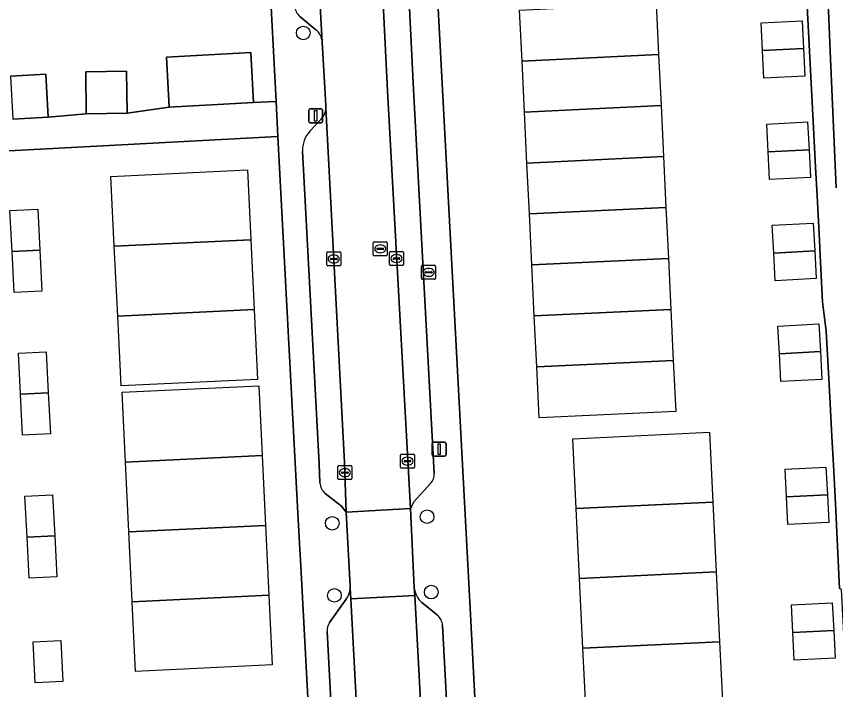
# Model space of a CAD drawing. Extents: x 158086 to 159499, y 382904 to 383981.
# Drawn here: x 158859.6 to 158918.1, y 383569.1 to 383617.2 of the extents above; entities that cross this region are included whole.
import ezdxf

# ---------------------------------------------------------------- set-up
doc = ezdxf.new("R2010")
doc.units = 0
for name, color, linetype in [('IMGEO_Boom', 7, 'Continuous'), ('IMGEO_Brandkraan', 7, 'Continuous'), ('IMGEO_Erf', 7, 'Continuous'), ('IMGEO_Kolk', 7, 'Continuous'), ('IMGEO_Lichtmast', 7, 'Continuous'), ('IMGEO_Pand', 7, 'Continuous'), ('IMGEO_Pand_vergunning_verleend', 7, 'Continuous'), ('IMGEO_Parkeervlak_open', 7, 'Continuous'), ('IMGEO_Rijbaan_lokaal_open', 7, 'Continuous'), ('IMGEO_Rioolput', 7, 'Continuous'), ('IMGEO_Voetpad_open', 7, 'Continuous')]:
    doc.layers.add(name, color=color, linetype=linetype)

msp = doc.modelspace()

# ---------------------------------------------------------------- linework, layer by layer
at = {"layer": 'IMGEO_Boom'}
for centre in [(158880.066, 383616.022), (158888.907, 383581.477), (158882.132, 383581.002), (158882.285, 383575.859), (158889.203, 383576.095)]:
    msp.add_circle(centre, 0.489, dxfattribs=at)
at = {"layer": 'IMGEO_Brandkraan'}
for p, q in [((158888.519, 383598.503), (158888.519, 383599.355)), ((158888.594, 383599.429), (158889.446, 383599.429)), ((158889.007, 383599.209), (158889.032, 383599.209)), ((158889.52, 383599.355), (158889.52, 383598.503)), ((158888.778, 383598.923), (158888.778, 383598.935)), ((158889.216, 383598.886), (158888.818, 383598.886)), ((158888.821, 383598.972), (158889.219, 383598.972)), ((158889.03, 383598.649), (158889.005, 383598.649)), ((158889.262, 383598.935), (158889.262, 383598.923)), ((158889.446, 383598.429), (158888.594, 383598.429))]:
    msp.add_line(p, q, dxfattribs=at)
for points in [[(158888.519, 383598.503), (158888.519, 383599.355)], [(158888.594, 383599.429), (158889.446, 383599.429)], [(158889.52, 383599.355), (158889.52, 383598.503)], [(158889.446, 383598.429), (158888.594, 383598.429)]]:
    msp.add_lwpolyline(points, dxfattribs=at)
for centre, radius, start, end in [((158888.596, 383599.353), 0.0765, 91.55205, 178.44795), ((158888.596, 383599.353), 0.0765, 91.55205, 178.44795), ((158889.444, 383599.353), 0.0765, 1.55205, 88.44795), ((158889.444, 383599.353), 0.0765, 1.55205, 88.44795), ((158888.596, 383598.505), 0.0765, 181.55205, 268.44795), ((158888.596, 383598.505), 0.0765, 181.55205, 268.44795), ((158888.818, 383598.932), 0.0403, 85.87752, 175.75265), ((158888.815, 383598.922), 0.0366, 178.93798, 274.71019), ((158889.219, 383598.929), 0.043, 264.86636, 352.45326), ((158889.223, 383598.934), 0.0386, 1.73085, 96.63898), ((158889.444, 383598.505), 0.0765, 271.55205, 358.44795), ((158889.444, 383598.505), 0.0765, 271.55205, 358.44795)]:
    msp.add_arc(centre, radius, start, end, dxfattribs=at)
for centre, major_axis, ratio, start_param, end_param in [((158889.006, 383598.929), (-0.387, 0.002), 0.722429, 4.712389, 7.853982), ((158889.031, 383598.929), (-0.39, 0.002), 0.717154, 1.570796, 4.712389)]:
    msp.add_ellipse(centre, major_axis=major_axis, ratio=ratio, start_param=start_param, end_param=end_param, dxfattribs=at)
at = {"layer": 'IMGEO_Erf'}
for points in [[(158919.597, 383652.499), (158888.293, 383644.38), (158889.594, 383619.86), (158894.861, 383620.14), (158894.145, 383622.826), (158896.784, 383623.529), (158897.485, 383620.897), (158901.063, 383621.745), (158903.503, 383622.386), (158902.685, 383625.542), (158907.706, 383626.862), (158908.535, 383623.708), (158910.839, 383624.313), (158910.137, 383626.981), (158912.136, 383627.506), (158914.508, 383628.13), (158915.21, 383625.461), (158916.717, 383625.857), (158917.196, 383625.983), (158917.53, 383618.796), (158917.719, 383614.717), (158918.129, 383604.971)], [(158859.155, 383612.945), (158861.66, 383613.083), (158861.829, 383610.01), (158864.56, 383610.255), (158864.518, 383613.244), (158867.445, 383613.285), (158867.487, 383610.296), (158870.489, 383610.73), (158870.299, 383614.304), (158876.321, 383614.623), (158876.51, 383611.049), (158878.123, 383611.135), (158876.622, 383639.431)], [(158918.917, 383568.544), (158918.767, 383571.374), (158918.651, 383573.563), (158918.507, 383576.275), (158918.372, 383576.339), (158918.087, 383582.395), (158917.94, 383585.152), (158917.831, 383587.214), (158917.682, 383590.008), (158917.565, 383592.207), (158917.43, 383594.736), (158917.171, 383596.818), (158917.02, 383599.653), (158916.913, 383601.671), (158916.768, 383604.38), (158916.659, 383606.44), (158916.51, 383609.242), (158915.79, 383623.446), (158906.386, 383621.029), (158894.698, 383618.025), (158889.705, 383617.76), (158891.907, 383576.278), (158891.977, 383574.95), (158893.141, 383553.024)], [(158889.313, 383402.728), (158888.966, 383409.167), (158886.228, 383459.447), (158886.122, 383461.402), (158884.02, 383500), (158883.907, 383502.126), (158883.815, 383503.876), (158883.807, 383504.022), (158883.706, 383505.925), (158882.148, 383535.285), (158882.058, 383536.986), (158881.95, 383539.012), (158879.885, 383577.94), (158879.799, 383579.552), (158879.684, 383581.716), (158878.256, 383608.628), (158852.301, 383607.25)]]:
    msp.add_lwpolyline(points, dxfattribs=at)
at = {"layer": 'IMGEO_Kolk'}
for p, q in [((158881.739, 383599.457), (158881.739, 383600.309)), ((158881.814, 383600.383), (158882.666, 383600.383)), ((158882.74, 383600.309), (158882.74, 383599.457)), ((158886.226, 383599.487), (158886.226, 383600.339)), ((158886.301, 383600.413), (158887.153, 383600.413)), ((158887.227, 383600.339), (158887.227, 383599.487)), ((158881.998, 383599.877), (158881.998, 383599.889)), ((158882.436, 383599.84), (158882.038, 383599.84)), ((158882.041, 383599.926), (158882.439, 383599.926)), ((158882.227, 383600.163), (158882.252, 383600.163)), ((158882.482, 383599.889), (158882.482, 383599.877)), ((158886.485, 383599.907), (158886.485, 383599.919)), ((158886.923, 383599.87), (158886.525, 383599.87)), ((158886.528, 383599.956), (158886.926, 383599.956)), ((158886.714, 383600.193), (158886.739, 383600.193)), ((158886.969, 383599.919), (158886.969, 383599.907)), ((158882.666, 383599.383), (158881.814, 383599.383)), ((158882.25, 383599.603), (158882.225, 383599.603)), ((158887.153, 383599.413), (158886.301, 383599.413)), ((158886.737, 383599.633), (158886.712, 383599.633)), ((158887.009, 383585.017), (158887.009, 383585.869)), ((158887.084, 383585.943), (158887.936, 383585.943)), ((158887.497, 383585.723), (158887.522, 383585.723)), ((158888.01, 383585.869), (158888.01, 383585.017)), ((158882.536, 383584.198), (158882.536, 383585.05)), ((158882.611, 383585.124), (158883.463, 383585.124)), ((158883.537, 383585.05), (158883.537, 383584.198)), ((158887.268, 383585.437), (158887.268, 383585.449)), ((158887.706, 383585.4), (158887.308, 383585.4)), ((158887.311, 383585.486), (158887.709, 383585.486)), ((158887.52, 383585.163), (158887.495, 383585.163)), ((158887.752, 383585.449), (158887.752, 383585.437)), ((158882.795, 383584.618), (158882.795, 383584.63)), ((158883.233, 383584.581), (158882.835, 383584.581)), ((158882.838, 383584.667), (158883.236, 383584.667)), ((158883.024, 383584.904), (158883.049, 383584.904)), ((158883.279, 383584.63), (158883.279, 383584.618)), ((158887.936, 383584.943), (158887.084, 383584.943)), ((158883.463, 383584.124), (158882.611, 383584.124)), ((158883.047, 383584.344), (158883.022, 383584.344))]:
    msp.add_line(p, q, dxfattribs=at)
for points in [[(158881.739, 383599.457), (158881.739, 383600.309)], [(158881.814, 383600.383), (158882.666, 383600.383)], [(158882.74, 383600.309), (158882.74, 383599.457)], [(158886.226, 383599.487), (158886.226, 383600.339)], [(158886.301, 383600.413), (158887.153, 383600.413)], [(158887.227, 383600.339), (158887.227, 383599.487)], [(158882.666, 383599.383), (158881.814, 383599.383)], [(158887.153, 383599.413), (158886.301, 383599.413)], [(158887.009, 383585.017), (158887.009, 383585.869)], [(158887.084, 383585.943), (158887.936, 383585.943)], [(158888.01, 383585.869), (158888.01, 383585.017)], [(158882.536, 383584.198), (158882.536, 383585.05)], [(158882.611, 383585.124), (158883.463, 383585.124)], [(158883.537, 383585.05), (158883.537, 383584.198)], [(158887.936, 383584.943), (158887.084, 383584.943)], [(158883.463, 383584.124), (158882.611, 383584.124)]]:
    msp.add_lwpolyline(points, dxfattribs=at)
for centre, radius, start, end in [((158881.816, 383600.307), 0.0765, 91.55205, 178.44795), ((158881.816, 383600.307), 0.0765, 91.55205, 178.44795), ((158882.664, 383600.307), 0.0765, 1.55205, 88.44795), ((158882.664, 383600.307), 0.0765, 1.55205, 88.44795), ((158886.303, 383600.337), 0.0765, 91.55205, 178.44795), ((158886.303, 383600.337), 0.0765, 91.55205, 178.44795), ((158887.151, 383600.337), 0.0765, 1.55205, 88.44795), ((158887.151, 383600.337), 0.0765, 1.55205, 88.44795), ((158882.038, 383599.886), 0.0403, 85.87752, 175.75265), ((158882.035, 383599.876), 0.0366, 178.93798, 274.71019), ((158882.439, 383599.883), 0.043, 264.86636, 352.45326), ((158882.443, 383599.888), 0.0386, 1.73085, 96.63898), ((158886.525, 383599.916), 0.0403, 85.87752, 175.75265), ((158886.522, 383599.906), 0.0366, 178.93798, 274.71019), ((158886.926, 383599.913), 0.043, 264.86636, 352.45326), ((158886.93, 383599.918), 0.0386, 1.73085, 96.63898), ((158881.816, 383599.459), 0.0765, 181.55205, 268.44795), ((158881.816, 383599.459), 0.0765, 181.55205, 268.44795), ((158882.664, 383599.459), 0.0765, 271.55205, 358.44795), ((158882.664, 383599.459), 0.0765, 271.55205, 358.44795), ((158886.303, 383599.489), 0.0765, 181.55205, 268.44795), ((158886.303, 383599.489), 0.0765, 181.55205, 268.44795), ((158887.151, 383599.489), 0.0765, 271.55205, 358.44795), ((158887.151, 383599.489), 0.0765, 271.55205, 358.44795), ((158887.086, 383585.867), 0.0765, 91.55205, 178.44795), ((158887.086, 383585.867), 0.0765, 91.55205, 178.44795), ((158887.934, 383585.867), 0.0765, 1.55205, 88.44795), ((158887.934, 383585.867), 0.0765, 1.55205, 88.44795), ((158882.613, 383585.048), 0.0765, 91.55205, 178.44795), ((158882.613, 383585.048), 0.0765, 91.55205, 178.44795), ((158883.461, 383585.048), 0.0765, 1.55205, 88.44795), ((158883.461, 383585.048), 0.0765, 1.55205, 88.44795), ((158887.086, 383585.019), 0.0765, 181.55205, 268.44795), ((158887.086, 383585.019), 0.0765, 181.55205, 268.44795), ((158887.308, 383585.446), 0.0403, 85.87752, 175.75265), ((158887.305, 383585.436), 0.0366, 178.93798, 274.71019), ((158887.709, 383585.443), 0.043, 264.86636, 352.45326), ((158887.713, 383585.448), 0.0386, 1.73085, 96.63898), ((158887.934, 383585.019), 0.0765, 271.55205, 358.44795), ((158887.934, 383585.019), 0.0765, 271.55205, 358.44795), ((158882.835, 383584.627), 0.0403, 85.87752, 175.75265), ((158882.832, 383584.617), 0.0366, 178.93798, 274.71019), ((158883.236, 383584.624), 0.043, 264.86636, 352.45326), ((158883.24, 383584.629), 0.0386, 1.73085, 96.63898), ((158882.613, 383584.2), 0.0765, 181.55205, 268.44795), ((158882.613, 383584.2), 0.0765, 181.55205, 268.44795), ((158883.461, 383584.2), 0.0765, 271.55205, 358.44795), ((158883.461, 383584.2), 0.0765, 271.55205, 358.44795)]:
    msp.add_arc(centre, radius, start, end, dxfattribs=at)
for centre, major_axis, ratio, start_param, end_param in [((158882.226, 383599.883), (-0.387, 0.002), 0.722429, 4.712389, 7.853982), ((158882.251, 383599.883), (-0.39, 0.002), 0.717154, 1.570796, 4.712389), ((158886.713, 383599.913), (-0.387, 0.002), 0.722429, 4.712389, 7.853982), ((158886.738, 383599.913), (-0.39, 0.002), 0.717154, 1.570796, 4.712389), ((158887.496, 383585.443), (-0.387, 0.002), 0.722429, 4.712389, 7.853982), ((158887.521, 383585.443), (-0.39, 0.002), 0.717154, 1.570796, 4.712389), ((158883.023, 383584.624), (-0.387, 0.002), 0.722429, 4.712389, 7.853982), ((158883.048, 383584.624), (-0.39, 0.002), 0.717154, 1.570796, 4.712389)]:
    msp.add_ellipse(centre, major_axis=major_axis, ratio=ratio, start_param=start_param, end_param=end_param, dxfattribs=at)
at = {"layer": 'IMGEO_Lichtmast'}
for p, q in [((158880.452, 383609.7), (158880.452, 383610.5)), ((158880.452, 383610.5), (158880.452, 383609.7)), ((158880.552, 383610.6), (158881.342, 383610.6)), ((158881.342, 383610.6), (158880.552, 383610.6)), ((158881.442, 383610.5), (158881.442, 383609.7)), ((158881.442, 383609.7), (158881.442, 383610.5)), ((158881.342, 383609.6), (158880.552, 383609.6)), ((158880.552, 383609.6), (158881.342, 383609.6)), ((158889.374, 383586.799), (158890.164, 383586.799)), ((158890.164, 383586.799), (158889.374, 383586.799)), ((158889.274, 383585.899), (158889.274, 383586.699)), ((158889.274, 383586.699), (158889.274, 383585.899)), ((158890.264, 383586.699), (158890.264, 383585.899)), ((158890.264, 383585.899), (158890.264, 383586.699)), ((158890.164, 383585.799), (158889.374, 383585.799)), ((158889.374, 383585.799), (158890.164, 383585.799))]:
    msp.add_line(p, q, dxfattribs=at)
for points in [[(158880.872, 383610.475), (158881.022, 383610.475), (158881.022, 383609.725), (158880.872, 383609.725), (158880.872, 383610.475)], [(158889.694, 383586.674), (158889.844, 383586.674), (158889.844, 383585.924), (158889.694, 383585.924), (158889.694, 383586.674)]]:
    msp.add_lwpolyline(points, dxfattribs=at)
for centre, start, end in [((158880.552, 383610.5), 90, 180), ((158880.552, 383610.5), 90, 180), ((158881.342, 383610.5), 0, 90), ((158881.342, 383610.5), 360, 90), ((158880.552, 383609.7), 180, 270), ((158880.552, 383609.7), 180, 270), ((158881.342, 383609.7), 270, 0), ((158881.342, 383609.7), 270, 0), ((158889.374, 383586.699), 90, 180), ((158889.374, 383586.699), 90, 180), ((158890.164, 383586.699), 0, 90), ((158890.164, 383586.699), 360, 90), ((158889.374, 383585.899), 180, 270), ((158889.374, 383585.899), 180, 270), ((158890.164, 383585.899), 270, 0), ((158890.164, 383585.899), 270, 0)]:
    msp.add_arc(centre, 0.1, start, end, dxfattribs=at)
at = {"layer": 'IMGEO_Pand'}
for points in [[(158870.489, 383610.73), (158876.51, 383611.049), (158876.321, 383614.623), (158870.299, 383614.304)], [(158864.56, 383610.255), (158867.487, 383610.296), (158867.445, 383613.285), (158864.518, 383613.244)], [(158859.325, 383609.872), (158861.829, 383610.01), (158861.66, 383613.083), (158859.155, 383612.945)]]:
    msp.add_lwpolyline(points, close=True, dxfattribs=at)
at = {"layer": 'IMGEO_Pand_vergunning_verleend'}
for points in [[(158895.519, 383617.658), (158905.277, 383618.125), (158905.451, 383614.484), (158895.693, 383614.017)], [(158912.771, 383616.744), (158915.699, 383616.893), (158915.799, 383614.913), (158912.872, 383614.764)], [(158912.872, 383614.764), (158915.799, 383614.913), (158915.9, 383612.933), (158912.973, 383612.785)], [(158895.693, 383614.017), (158905.451, 383614.484), (158905.625, 383610.843), (158895.867, 383610.376)], [(158895.867, 383610.376), (158905.625, 383610.843), (158905.8, 383607.202), (158896.042, 383606.735)], [(158913.171, 383609.516), (158916.099, 383609.665), (158916.199, 383607.685), (158913.272, 383607.536)], [(158913.272, 383607.536), (158916.199, 383607.685), (158916.3, 383605.705), (158913.373, 383605.556)], [(158896.042, 383606.735), (158905.8, 383607.202), (158905.974, 383603.561), (158896.216, 383603.094)], [(158866.326, 383605.779), (158876.084, 383606.245), (158876.323, 383601.258), (158866.565, 383600.791)], [(158859.111, 383603.34), (158861.091, 383603.441), (158861.24, 383600.513), (158859.26, 383600.412)], [(158896.216, 383603.094), (158905.974, 383603.561), (158906.148, 383599.92), (158896.39, 383599.453)], [(158913.575, 383602.286), (158916.502, 383602.435), (158916.603, 383600.456), (158913.676, 383600.307)], [(158866.565, 383600.791), (158876.323, 383601.258), (158876.561, 383596.271), (158866.804, 383595.804)], [(158859.26, 383600.412), (158861.24, 383600.513), (158861.389, 383597.586), (158859.409, 383597.485)], [(158913.676, 383600.307), (158916.603, 383600.456), (158916.704, 383598.476), (158913.776, 383598.327)], [(158896.39, 383599.453), (158906.148, 383599.92), (158906.322, 383596.279), (158896.564, 383595.812)], [(158866.804, 383595.804), (158876.561, 383596.271), (158876.8, 383591.284), (158867.042, 383590.817)], [(158896.564, 383595.812), (158906.322, 383596.279), (158906.496, 383592.638), (158896.739, 383592.171)], [(158913.98, 383595.094), (158916.908, 383595.243), (158917.008, 383593.263), (158914.081, 383593.114)], [(158859.716, 383593.145), (158861.696, 383593.246), (158861.845, 383590.318), (158859.865, 383590.217)], [(158914.081, 383593.114), (158917.008, 383593.263), (158917.109, 383591.283), (158914.182, 383591.134)], [(158896.739, 383592.171), (158906.496, 383592.638), (158906.671, 383588.997), (158896.913, 383588.53)], [(158859.865, 383590.217), (158861.845, 383590.318), (158861.994, 383587.39), (158860.014, 383587.29)], [(158867.132, 383590.366), (158876.89, 383590.833), (158877.128, 383585.845), (158867.37, 383585.379)], [(158899.33, 383587.039), (158909.088, 383587.505), (158909.327, 383582.518), (158899.569, 383582.051)], [(158867.37, 383585.379), (158877.128, 383585.845), (158877.367, 383580.858), (158867.609, 383580.391)], [(158914.482, 383584.869), (158917.409, 383585.018), (158917.51, 383583.038), (158914.582, 383582.889)], [(158860.178, 383582.933), (158862.158, 383583.033), (158862.307, 383580.106), (158860.327, 383580.005)], [(158914.582, 383582.889), (158917.51, 383583.038), (158917.611, 383581.058), (158914.683, 383580.91)], [(158899.569, 383582.051), (158909.327, 383582.518), (158909.565, 383577.531), (158899.808, 383577.064)], [(158867.609, 383580.391), (158877.367, 383580.858), (158877.605, 383575.871), (158867.848, 383575.404)], [(158860.327, 383580.005), (158862.307, 383580.106), (158862.456, 383577.178), (158860.476, 383577.078)], [(158899.808, 383577.064), (158909.565, 383577.531), (158909.804, 383572.544), (158900.046, 383572.077)], [(158867.848, 383575.404), (158877.605, 383575.871), (158877.844, 383570.884), (158868.086, 383570.417)], [(158914.935, 383575.182), (158917.862, 383575.331), (158917.963, 383573.351), (158915.036, 383573.202)], [(158915.036, 383573.202), (158917.963, 383573.351), (158918.064, 383571.371), (158915.136, 383571.223)], [(158860.765, 383572.535), (158862.745, 383572.636), (158862.893, 383569.709), (158860.914, 383569.608)], [(158900.046, 383572.077), (158909.804, 383572.544), (158910.027, 383567.876), (158900.269, 383567.409)]]:
    msp.add_lwpolyline(points, close=True, dxfattribs=at)
at = {"layer": 'IMGEO_Parkeervlak_open'}
for points in [[(158884.64, 383641.23), (158886.077, 383611.892), (158887.721, 383582.049), (158887.969, 383582.539), (158889.163, 383583.836)], [(158881.418, 383615.365), (158880.994, 383623.124), (158880.14, 383638.165)], [(158889.426, 383584.568), (158887.941, 383611.988), (158886.663, 383638.078)], [(158879.818, 383617.207), (158880.967, 383616.256)], [(158881.638, 383583.14), (158882.798, 383582.239), (158883.126, 383581.802), (158883.006, 383585.34), (158881.675, 383610.667)], [(158881.346, 383609.87), (158880.529, 383609.001)], [(158880.016, 383607.585), (158881.189, 383585.25), (158881.253, 383583.883)], [(158887.25, 383505.925), (158887.22, 383506.46), (158885.399, 383539.295), (158883.456, 383575.61), (158883.417, 383576.338)], [(158887.998, 383576.415), (158888.028, 383575.857), (158889.953, 383540.056), (158891.68, 383506.699), (158891.712, 383506.084)], [(158883.137, 383575.581), (158881.948, 383573.913)], [(158889.649, 383574.432), (158888.545, 383575.337)], [(158893.435, 383508.904), (158891.817, 383540.154), (158890.013, 383573.712)], [(158881.764, 383573.28), (158883.583, 383539.196), (158885.281, 383508.569)]]:
    msp.add_lwpolyline(points, dxfattribs=at)
for centre, radius, start, end in [((158880.449, 383617.974), 0.993, 182.94731, 230.56625), ((158880.155, 383615.285), 1.266, 3.61605, 50.07854), ((158880.468, 383610.699), 1.208, 316.65307, 358.48546), ((158881.9, 383607.704), 1.887, 136.5703, 183.6), ((158888.434, 383584.511), 0.994, 317.20391, 3.27041), ((158882.25, 383583.928), 0.998, 182.61229, 232.17134), ((158881.843, 383576.49), 1.581, 324.91231, 354.49073), ((158889.609, 383576.555), 1.618, 184.96183, 228.84657), ((158882.757, 383573.334), 0.995, 144.44578, 183.13811), ((158889.019, 383573.662), 0.995, 2.90674, 50.73153)]:
    msp.add_arc(centre, radius, start, end, dxfattribs=at)
at = {"layer": 'IMGEO_Rijbaan_lokaal_open'}
msp.add_lwpolyline([(158880.127, 383638.56), (158880.14, 383638.165), (158880.994, 383623.124), (158881.418, 383615.365), (158881.665, 383610.857), (158881.675, 383610.667), (158883.006, 383585.34), (158883.126, 383581.802), (158887.721, 383582.049), (158886.077, 383611.892), (158884.64, 383641.23), (158884.625, 383641.543)], dxfattribs=at)
for points in [[(158888.028, 383575.857), (158887.998, 383576.415), (158887.721, 383582.049), (158883.126, 383581.802), (158883.413, 383576.521), (158883.417, 383576.338), (158883.456, 383575.61)], [(158888.028, 383575.857), (158883.456, 383575.61), (158885.399, 383539.295), (158887.22, 383506.46), (158891.68, 383506.699), (158889.953, 383540.056)]]:
    msp.add_lwpolyline(points, close=True, dxfattribs=at)
at = {"layer": 'IMGEO_Rioolput'}
for p, q in [((158885.065, 383600.177), (158885.065, 383601.029)), ((158885.14, 383601.103), (158885.992, 383601.103)), ((158885.553, 383600.883), (158885.578, 383600.883)), ((158886.066, 383601.029), (158886.066, 383600.177)), ((158885.324, 383600.597), (158885.324, 383600.609)), ((158885.762, 383600.56), (158885.364, 383600.56)), ((158885.367, 383600.646), (158885.765, 383600.646)), ((158885.576, 383600.323), (158885.551, 383600.323)), ((158885.808, 383600.609), (158885.808, 383600.597)), ((158885.992, 383600.103), (158885.14, 383600.103))]:
    msp.add_line(p, q, dxfattribs=at)
for points in [[(158885.065, 383600.177), (158885.065, 383601.029)], [(158885.14, 383601.103), (158885.992, 383601.103)], [(158886.066, 383601.029), (158886.066, 383600.177)], [(158885.992, 383600.103), (158885.14, 383600.103)]]:
    msp.add_lwpolyline(points, dxfattribs=at)
for centre, radius, start, end in [((158885.142, 383601.027), 0.0765, 91.55205, 178.44795), ((158885.142, 383601.027), 0.0765, 91.55205, 178.44795), ((158885.99, 383601.027), 0.0765, 1.55205, 88.44795), ((158885.99, 383601.027), 0.0765, 1.55205, 88.44795), ((158885.364, 383600.606), 0.0403, 85.87752, 175.75265), ((158885.361, 383600.596), 0.0366, 178.93798, 274.71019), ((158885.765, 383600.603), 0.043, 264.86636, 352.45326), ((158885.769, 383600.608), 0.0386, 1.73085, 96.63898), ((158885.142, 383600.179), 0.0765, 181.55205, 268.44795), ((158885.142, 383600.179), 0.0765, 181.55205, 268.44795), ((158885.99, 383600.179), 0.0765, 271.55205, 358.44795), ((158885.99, 383600.179), 0.0765, 271.55205, 358.44795)]:
    msp.add_arc(centre, radius, start, end, dxfattribs=at)
for centre, major_axis, ratio, start_param, end_param in [((158885.552, 383600.603), (-0.387, 0.002), 0.722429, 4.712389, 7.853982), ((158885.577, 383600.603), (-0.39, 0.002), 0.717154, 1.570796, 4.712389)]:
    msp.add_ellipse(centre, major_axis=major_axis, ratio=ratio, start_param=start_param, end_param=end_param, dxfattribs=at)
at = {"layer": 'IMGEO_Voetpad_open'}
for points in [[(158901.056, 383400.874), (158900.97, 383402.538), (158898.201, 383456.346), (158898.118, 383457.958), (158896.02, 383498.745), (158895.992, 383499.286), (158895.955, 383500), (158895.951, 383500.075), (158895.929, 383500.485), (158893.243, 383551.098), (158893.141, 383553.024), (158891.977, 383574.95), (158891.907, 383576.278), (158889.705, 383617.76), (158889.594, 383619.86), (158888.293, 383644.38), (158885.014, 383644.62)], [(158877.922, 383642.744), (158874.52, 383640.834), (158876.622, 383639.431), (158878.123, 383611.135), (158878.256, 383608.628), (158879.684, 383581.716), (158879.799, 383579.552), (158879.885, 383577.94), (158881.95, 383539.012), (158882.058, 383536.986), (158882.148, 383535.285), (158883.706, 383505.925), (158883.807, 383504.022), (158883.815, 383503.876), (158883.907, 383502.126), (158884.02, 383500), (158886.122, 383461.402), (158886.228, 383459.447), (158888.966, 383409.167), (158889.313, 383402.728)], [(158886.663, 383638.078), (158887.941, 383611.988), (158889.426, 383584.568)], [(158915.79, 383623.446), (158916.51, 383609.242), (158916.659, 383606.44), (158916.768, 383604.38), (158916.913, 383601.671), (158917.02, 383599.653), (158917.171, 383596.818), (158917.43, 383594.736), (158917.565, 383592.207), (158917.682, 383590.008), (158917.831, 383587.214), (158917.94, 383585.152), (158918.087, 383582.395), (158918.372, 383576.339)], [(158918.129, 383604.971), (158917.719, 383614.717), (158917.53, 383618.796)], [(158880.967, 383616.256), (158879.818, 383617.207)], [(158881.675, 383610.667), (158881.665, 383610.857), (158881.418, 383615.365)], [(158852.301, 383607.25), (158878.256, 383608.628), (158878.123, 383611.135), (158876.51, 383611.049), (158870.489, 383610.73), (158867.487, 383610.296), (158864.56, 383610.255), (158861.829, 383610.01), (158859.325, 383609.872)], [(158880.529, 383609.001), (158881.346, 383609.87)], [(158881.253, 383583.883), (158881.189, 383585.25), (158880.016, 383607.585)], [(158889.163, 383583.836), (158887.969, 383582.539), (158887.721, 383582.049), (158887.998, 383576.415)], [(158883.126, 383581.802), (158882.798, 383582.239), (158881.638, 383583.14)], [(158883.417, 383576.338), (158883.413, 383576.521), (158883.126, 383581.802)], [(158881.948, 383573.913), (158883.137, 383575.581)], [(158888.545, 383575.337), (158889.649, 383574.432)], [(158890.013, 383573.712), (158891.817, 383540.154), (158893.435, 383508.904)], [(158885.281, 383508.569), (158883.583, 383539.196), (158881.764, 383573.28)]]:
    msp.add_lwpolyline(points, dxfattribs=at)
for centre, radius, start, end in [((158880.449, 383617.974), 0.993, 182.94731, 230.56625), ((158880.155, 383615.285), 1.266, 3.61605, 50.07854), ((158880.468, 383610.699), 1.208, 316.65307, 358.48546), ((158881.9, 383607.704), 1.887, 136.5703, 183.6), ((158888.434, 383584.511), 0.994, 317.20391, 3.27041), ((158882.25, 383583.928), 0.998, 182.61229, 232.17134), ((158881.843, 383576.49), 1.581, 324.91231, 354.49073), ((158889.609, 383576.555), 1.618, 184.96183, 228.84657), ((158882.757, 383573.334), 0.995, 144.44578, 183.13811), ((158889.019, 383573.662), 0.995, 2.90674, 50.73153)]:
    msp.add_arc(centre, radius, start, end, dxfattribs=at)

doc.saveas('drawing.dxf')
